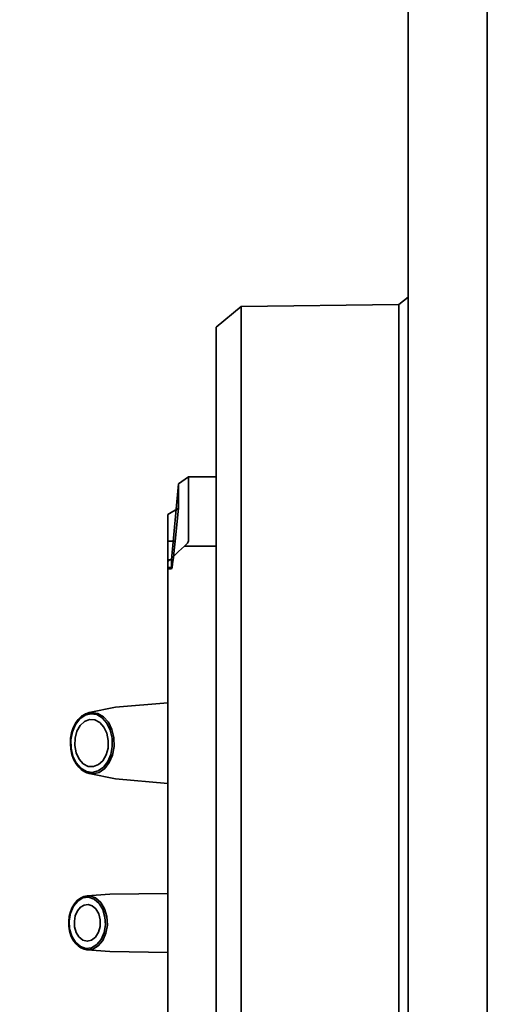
# Model space of a CAD drawing. Header units: millimetres. Extents: x -1465 to 393277, y -3788 to 454312.
# Tile 513 of 656: x 375387 to 375454, y 11025 to 11162. Entities that reach past the tile are written whole.
import ezdxf

# ---------------------------------------------------------------- set-up
doc = ezdxf.new("R2010")
doc.units = ezdxf.units.MM
doc.header["$XCLIPFRAME"] = 2
doc.layers.add('AHU03-3-68634OBJ', color=8, linetype='Continuous')
doc.layers.add('EC-MTR_250-0_7OBJ', color=8, linetype='Continuous')
picture_1 = doc.add_image_def('image3.bmp', size_in_pixel=(1540, 807))

msp = doc.modelspace()

# ---------------------------------------------------------------- linework, layer by layer
at = {"layer": 'AHU03-3-68634OBJ', "color": 8, "linetype": 'Continuous', "lineweight": 35, "ltscale": 100}
for p, q in [((375440.69, 10915.19), (375440.69, 11182.19)), ((375451.69, 10915.19), (375451.69, 11182.19))]:
    msp.add_line(p, q, dxfattribs=at)
at = {"layer": 'EC-MTR_250-0_7OBJ', "color": 8, "linetype": 'Continuous', "lineweight": 35, "ltscale": 100}
for p, q in [((375439.39, 11122.19), (375440.69, 11123.21)), ((375413.99, 11119.04), (375417.49, 11121.89)), ((375417.49, 11121.89), (375439.39, 11122.19)), ((375417.49, 11110.7), (375417.49, 11121.89)), ((375439.39, 10975.19), (375439.39, 11122.19)), ((375413.99, 11119.04), (375413.99, 10978.34)), ((375417.49, 11110.7), (375417.49, 10993.21)), ((375408.74, 11097.24), (375410.16, 11098.19)), ((375413.99, 11098.19), (375410.16, 11098.19)), ((375410.16, 11089.33), (375410.16, 11098.19)), ((375407.79, 11086.69), (375408.74, 11097.24)), ((375408.74, 11093.86), (375408.74, 11097.24)), ((375407.29, 11092.96), (375408.74, 11093.86)), ((375407.29, 11004.42), (375407.29, 11092.96)), ((375408.29, 11089.25), (375408.74, 11093.86)), ((375407.29, 11089.25), (375408.29, 11089.25)), ((375409.6, 11088.58), (375413.99, 11088.58)), ((375407.79, 11086.69), (375407.29, 11086.69)), ((375407.79, 11085.61), (375407.79, 11086.69)), ((375407.29, 11085.61), (375407.79, 11085.61)), ((375407.81, 11085.44), (375407.29, 11085.44)), ((375399.98, 11066.18), (375407.29, 11066.8)), ((375396.33, 11065.42), (375399.98, 11066.18)), ((375396.33, 11056.96), (375399.98, 11056.2)), ((375399.98, 11056.2), (375407.29, 11055.58)), ((375396.06, 11039.94), (375399.23, 11040.19)), ((375399.23, 11040.19), (375407.29, 11040.28)), ((375396.06, 11032.43), (375399.23, 11032.19)), ((375399.23, 11032.19), (375407.29, 11032.09))]:
    msp.add_line(p, q, dxfattribs=at)
at = {"layer": 'EC-MTR_250-0_7OBJ', "color": 8, "linetype": 'Continuous', "lineweight": 35, "ltscale": 100, "flags": 128}
for points in [[(375409.6, 11088.58), (375408.77, 11087.83), (375408, 11087.1), (375407.29, 11086.38)], [(375407.81, 11085.44), (375407.86, 11085.62), (375407.94, 11086.12), (375408.05, 11086.93), (375408.17, 11087.99), (375408.29, 11089.25)], [(375409.6, 11088.58), (375409.83, 11088.78), (375410, 11088.99), (375410.12, 11089.18), (375410.16, 11089.33)], [(375407.81, 11085.44), (375407.8, 11085.46), (375407.79, 11085.52), (375407.79, 11085.61)], [(375396.33, 11065.42), (375395.8, 11065.23), (375395.29, 11064.92), (375394.83, 11064.49), (375394.44, 11063.94), (375394.12, 11063.31), (375393.89, 11062.62), (375393.76, 11061.88), (375393.72, 11061.11), (375393.78, 11060.35), (375393.93, 11059.62), (375394.18, 11058.93), (375394.51, 11058.32)], [(375394.55, 11058.3), (375394.07, 11059.3), (375393.8, 11060.46), (375393.77, 11061.68), (375393.99, 11062.85), (375394.44, 11063.9), (375395.08, 11064.72), (375395.85, 11065.26), (375396.7, 11065.46), (375397.56, 11065.32), (375398.35, 11064.85), (375399.02, 11064.08)], [(375394.54, 11058.43), (375394.07, 11059.39), (375393.82, 11060.5), (375393.79, 11061.65), (375394, 11062.76), (375394.42, 11063.76), (375395.02, 11064.54), (375395.76, 11065.06), (375396.57, 11065.26), (375397.39, 11065.14), (375398.16, 11064.69), (375398.8, 11063.95)], [(375398.39, 11063.42), (375397.81, 11064.07), (375397.13, 11064.43), (375396.39, 11064.47), (375395.7, 11064.19), (375395.1, 11063.63), (375394.64, 11062.84), (375394.38, 11061.88), (375394.34, 11060.85), (375394.53, 11059.83), (375394.94, 11058.96)], [(375398.8, 11063.95), (375399.27, 11062.99), (375399.52, 11061.88), (375399.54, 11060.73), (375399.34, 11059.62), (375398.92, 11058.62), (375398.31, 11057.83), (375397.58, 11057.32), (375396.77, 11057.11), (375395.95, 11057.24), (375395.18, 11057.69), (375394.54, 11058.43)], [(375399.02, 11064.08), (375399.51, 11063.08), (375399.78, 11061.92), (375399.8, 11060.7), (375399.58, 11059.53), (375399.14, 11058.48), (375398.5, 11057.66), (375397.73, 11057.12), (375396.88, 11056.92), (375396.02, 11057.05), (375395.22, 11057.53), (375394.55, 11058.3)], [(375394.94, 11058.96), (375395.52, 11058.31), (375396.21, 11057.95), (375396.94, 11057.91), (375397.64, 11058.19), (375398.24, 11058.74), (375398.7, 11059.54), (375398.96, 11060.5), (375399, 11061.53), (375398.8, 11062.55), (375398.39, 11063.42)], [(375394.51, 11058.32), (375394.9, 11057.82), (375395.34, 11057.42), (375395.82, 11057.13), (375396.33, 11056.96)], [(375396.06, 11039.94), (375395.58, 11039.85), (375395.11, 11039.63), (375394.67, 11039.29), (375394.29, 11038.85), (375393.97, 11038.33), (375393.73, 11037.73), (375393.57, 11037.08), (375393.5, 11036.41), (375393.51, 11035.72), (375393.62, 11035.06), (375393.81, 11034.43), (375394.08, 11033.85), (375394.42, 11033.36)], [(375394.47, 11033.33), (375393.93, 11034.23), (375393.62, 11035.32), (375393.55, 11036.49), (375393.75, 11037.64), (375394.19, 11038.64), (375394.82, 11039.4), (375395.59, 11039.85), (375396.43, 11039.94), (375397.24, 11039.66), (375397.95, 11039.04)], [(375394.43, 11033.49), (375393.92, 11034.34), (375393.62, 11035.38), (375393.56, 11036.47), (375393.74, 11037.55), (375394.15, 11038.5), (375394.75, 11039.22), (375395.48, 11039.65), (375396.26, 11039.74), (375397.04, 11039.48), (375397.72, 11038.89)], [(375397.26, 11038.13), (375396.77, 11038.55), (375396.22, 11038.73), (375395.66, 11038.67), (375395.14, 11038.37), (375394.71, 11037.86), (375394.41, 11037.18), (375394.28, 11036.41), (375394.31, 11035.62), (375394.53, 11034.87), (375394.9, 11034.25)], [(375397.72, 11038.89), (375398.24, 11038.04), (375398.54, 11037), (375398.6, 11035.9), (375398.41, 11034.83), (375398, 11033.88), (375397.4, 11033.16), (375396.68, 11032.73), (375395.89, 11032.64), (375395.12, 11032.9), (375394.43, 11033.49)], [(375397.95, 11039.04), (375398.49, 11038.15), (375398.81, 11037.06), (375398.87, 11035.89), (375398.67, 11034.74), (375398.24, 11033.74), (375397.6, 11032.98), (375396.83, 11032.53), (375396, 11032.44), (375395.19, 11032.72), (375394.47, 11033.33)], [(375394.9, 11034.25), (375395.45, 11033.8), (375396.06, 11033.64), (375396.67, 11033.78), (375397.21, 11034.21), (375397.63, 11034.88), (375397.85, 11035.7), (375397.86, 11036.59), (375397.66, 11037.44), (375397.26, 11038.13)], [(375394.42, 11033.36), (375394.79, 11032.99), (375395.19, 11032.71), (375395.62, 11032.52), (375396.06, 11032.43)]]:
    msp.add_lwpolyline(points, dxfattribs=at)

# ---------------------------------------------------------------- pictures from other files: only their frames are drawn
at = {"color": 8, "lineweight": 13}
image = msp.add_image(picture_1, insert=(374792.85, 10539.73), size_in_units=(1860, 974.46), dxfattribs=at)
image.set_boundary_path([(-0.5, -0.5), (1539.5, 806.5)])

doc.saveas('drawing.dxf')
